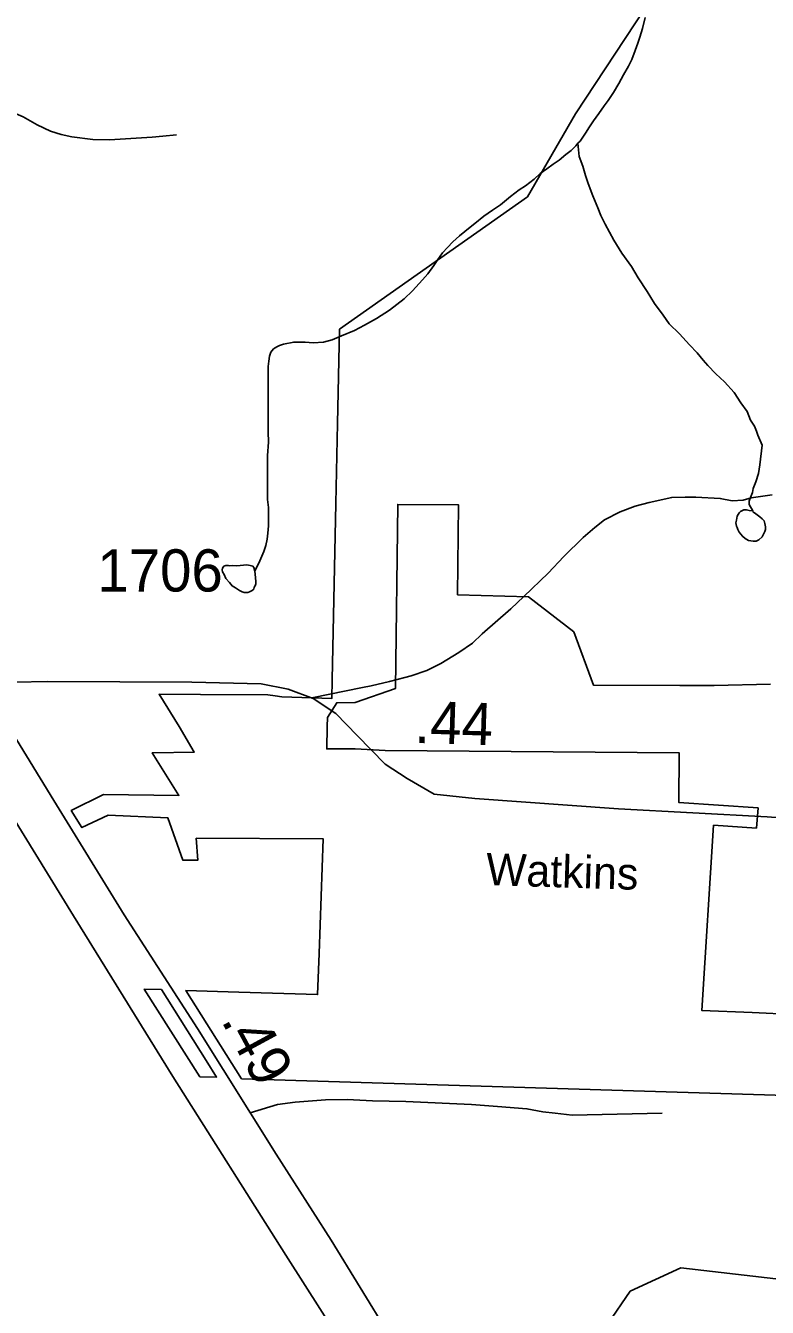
# Model space of a CAD drawing. Extents: x 2001466 to 2224147, y 644118 to 847247.
# Drawn here: x 2047181 to 2049381, y 763279 to 767077 of the extents above; entities that cross this region are included whole.
import ezdxf

# ---------------------------------------------------------------- set-up
doc = ezdxf.new("R2010")
doc.units = 0
for name, color, linetype in [('Exist Boundary Political City Limit New Hole', 7, 'Continuous'), ('Exist Hydrographic Misc Water Feature', 7, 'Continuous'), ('Exist Railroad Mainline', 7, 'Continuous'), ('Exist Road Non-System Type 51', 7, 'Continuous'), ('Exist Road Primary NC Attributed', 7, 'Continuous'), ('Exist Road Primary NC Service Mileage Hundredths English Label', 7, 'Continuous'), ('Exist Road Secondary Mileage Hundredths English Label', 7, 'Continuous'), ('Exist Road Secondary Type 41 Attributed', 7, 'Continuous'), ('Exist Road Secondary Type 51 Label', 7, 'Continuous'), ('Exist Road Secondary Type 51 Number Label', 7, 'Continuous'), ('Map Preparation Boundary City Limit Buffer Line', 7, 'Continuous')]:
    doc.layers.add(name, color=color, linetype=linetype)

msp = doc.modelspace()

# ---------------------------------------------------------------- linework, layer by layer
at = {"layer": 'Exist Boundary Political City Limit New Hole'}
msp.add_lwpolyline([(2047698, 763962.5), (2047747.8, 763961.4), (2047716.5, 764010.9), (2047584.2, 764220.7), (2047533, 764222.3), (2047698, 763962.5)], dxfattribs=at)
at = {"layer": 'Exist Hydrographic Misc Water Feature'}
for points in [[(2048819.1, 766728.7), (2048825.3, 766734.7), (2048841.3, 766758.6), (2048853.1, 766776.7), (2048865, 766794.8), (2048881, 766816.7), (2048897, 766839), (2048908.9, 766854.7), (2048924.9, 766879), (2048940.7, 766905), (2048954.4, 766930.9), (2048969, 766957.1), (2048978.6, 766976.7), (2048988.5, 767002.8), (2048996.5, 767025.2), (2049002.4, 767042.9), (2049010.6, 767068.8), (2049018.4, 767100.9)], [(2047861.5, 765461), (2047875.5, 765491), (2047887.3, 765519.1), (2047893.3, 765536.9), (2047897.2, 765555.4), (2047899.4, 765573.3), (2047901.3, 765595.3), (2047901.1, 765619.3), (2047901.3, 765648.9), (2047899, 765673.2), (2047899, 765708.9), (2047899, 765757.2), (2047899, 765803), (2047901.1, 765843.2), (2047900.9, 765873.3), (2047900.5, 765909.1), (2047900.9, 765939), (2047900.7, 765969), (2047900.7, 766029.1), (2047900.5, 766051.1), (2047900.5, 766066.8), (2047902.3, 766083.2), (2047904.4, 766097.1), (2047908.5, 766109.1), (2047916.5, 766119.2), (2047926.3, 766125), (2047934.3, 766129.1), (2047946.4, 766133.3), (2047976.3, 766139.3), (2048010.4, 766139.4), (2048034.2, 766137.4), (2048064.3, 766139.4), (2048090.4, 766145.6), (2048118.4, 766157.5), (2048156.4, 766173.7), (2048186.1, 766189.5), (2048222.2, 766209.6), (2048260.3, 766233.8), (2048304.2, 766267.7), (2048328.2, 766291.6), (2048358.1, 766324), (2048373.9, 766341.9), (2048392, 766366), (2048403.9, 766384), (2048417.8, 766403.8), (2048432, 766419.9), (2048447.8, 766436.1), (2048467.9, 766453.8), (2048499.8, 766480.2), (2048513.8, 766490.3), (2048539.6, 766512.3), (2048565.5, 766530.3), (2048589.4, 766546.1), (2048619.4, 766570.4), (2048645.2, 766590.4), (2048663.3, 766602.2), (2048689.3, 766622.3), (2048707.1, 766638.6), (2048727.4, 766652.6), (2048745.5, 766666.5), (2048763.1, 766678.4), (2048783.4, 766694.8), (2048799.4, 766706.6), (2048813.2, 766720.7), (2048819.1, 766728.7)], [(2049339.1, 765635.7), (2049337.3, 765639), (2049327, 765657.8), (2049327, 765667.9), (2049328.9, 765673.7), (2049333.2, 765683.7), (2049336.9, 765693.6), (2049338.9, 765705.8), (2049346.9, 765725.7), (2049354.7, 765749.7), (2049358.6, 765775.9), (2049365, 765833.7), (2049352.4, 765863.6), (2049348.6, 765875.6), (2049342.8, 765889.9), (2049330.5, 765907.9), (2049320.5, 765933.8), (2049302.6, 765959.7), (2049282.5, 765989.5), (2049254.2, 766021.7), (2049228.4, 766045.5), (2049204, 766069.5), (2049190, 766085.5), (2049172.2, 766107.6), (2049150.1, 766131.2), (2049120.1, 766163.4), (2049090, 766193.1), (2049072.1, 766219.4), (2049045.9, 766253.3), (2049024, 766289.2), (2048997.9, 766329.2), (2048977.6, 766363.1), (2048949.7, 766403), (2048925.5, 766440.8), (2048899.5, 766488.9), (2048887.2, 766514.7), (2048877.8, 766536.9), (2048863.4, 766572.7), (2048849.5, 766608.9), (2048841.5, 766632.8), (2048833.3, 766660.8), (2048823.2, 766688.8), (2048819.1, 766728.7)], [(2049339.1, 765635.7), (2049337.3, 765639), (2049327, 765639.9), (2049318.8, 765642), (2049311.2, 765641.9), (2049300.8, 765637.8), (2049297.1, 765633.5), (2049291.1, 765623.9), (2049289.3, 765611.6), (2049287, 765603.8), (2049289.3, 765593.7), (2049291.1, 765589.8), (2049293, 765583.8), (2049297.3, 765575.9), (2049307.1, 765563.9), (2049315.1, 765557.7), (2049325.2, 765551.8), (2049339.1, 765549.7), (2049347.3, 765549.7), (2049355.1, 765553.7), (2049365.2, 765562), (2049369.3, 765569.8), (2049373.2, 765577.7), (2049375.2, 765583.9), (2049375.2, 765592), (2049373, 765601.7), (2049370.9, 765609.7), (2049365.2, 765615.9), (2049358.8, 765621.7), (2049351, 765627.8), (2049343, 765633.8), (2049339.1, 765635.7)], [(2047861.5, 765461), (2047857.6, 765470.9), (2047855.4, 765475), (2047847.6, 765476.9), (2047837.3, 765478.9), (2047817.4, 765477), (2047805.5, 765476.8), (2047795.5, 765477.1), (2047787.3, 765476.8), (2047783.4, 765476.9), (2047775.4, 765476.9), (2047769.6, 765475), (2047765.5, 765469.1), (2047763.7, 765464.9), (2047765.5, 765459), (2047769.9, 765451), (2047775.4, 765438.8), (2047785.8, 765427.1), (2047793.4, 765417), (2047803.5, 765411), (2047815.8, 765403), (2047823.6, 765399), (2047829.7, 765396.9), (2047833.4, 765397.1), (2047839.8, 765397), (2047845.7, 765398.9), (2047849.4, 765401.2), (2047853.5, 765403), (2047857.6, 765407.2), (2047859.5, 765413), (2047861.9, 765417.1), (2047863.8, 765423), (2047863.6, 765429.1), (2047863.4, 765441.3), (2047861.5, 765461)], [(2050050.7, 763268), (2049782, 763320.5), (2049124, 763396.3), (2048974.1, 763327.2), (2048908.1, 763230.1), (2048908.1, 762879), (2048959.2, 762746.7)]]:
    msp.add_lwpolyline(points, dxfattribs=at)
at = {"layer": 'Exist Railroad Mainline'}
msp.add_lwpolyline([(2046928.9, 765080.5), (2047029.4, 764915.2), (2047323.7, 764439.2), (2047618, 763963.2), (2047953.1, 763434.3), (2048319.7, 762859.2)], dxfattribs=at)
at = {"layer": 'Exist Road Non-System Type 51'}
msp.add_line((2047628.5, 766752.9), (2047588, 766749.3), dxfattribs=at)
for points in [[(2047588, 766749.3), (2047556.4, 766746.4), (2047430.2, 766739), (2047380.2, 766740), (2047318.4, 766747.3), (2047286.5, 766753.9), (2047254.7, 766764.6), (2047215.1, 766783.4), (2047173.6, 766806.2), (2047126, 766827.2), (2047092.2, 766837.9), (2047054.3, 766842.7), (2047028.3, 766841.2), (2047008.2, 766837.6), (2046976, 766826.3), (2046939.7, 766813), (2046903.5, 766801.8), (2046871.2, 766790.4), (2046869.1, 766790)], [(2049395.3, 765686.9), (2049333.1, 765678.2), (2049308.9, 765670.7), (2049276.9, 765669.3), (2049241.1, 765676), (2049169.1, 765679.5), (2049137.1, 765680.2), (2049097.1, 765679), (2049030.8, 765664.3), (2048988.6, 765653.2), (2048944.2, 765636.1), (2048897.8, 765613.1), (2048869.3, 765589.6), (2048834.7, 765560.4), (2048777.5, 765503.5), (2048730.5, 765454.5), (2048659.1, 765385.9), (2048620.3, 765348.7), (2048534.8, 765274.5), (2048506.3, 765247.1), (2048465.7, 765219.9), (2048413, 765187), (2048370.6, 765165.8), (2048324.3, 765150.8), (2048305.6, 765145.9)], [(2048180.2, 765115.9), (2048030.2, 765084.8)], [(2048305.6, 765145.9), (2048259.9, 765134.1), (2048205.7, 765121.2), (2048180.2, 765115.9)], [(2049068.8, 763854.8), (2048802.3, 763848.4), (2048751.2, 763854.8), (2048714.9, 763859), (2048668, 763867.6), (2048580.7, 763874), (2048503.9, 763880.4), (2048308.5, 763889), (2048209.8, 763891), (2048135.2, 763895.3), (2048070.6, 763893.9), (2047980.4, 763887.7), (2047928.3, 763880.8), (2047847.6, 763855.9)]]:
    msp.add_lwpolyline(points, dxfattribs=at)
at = {"layer": 'Exist Road Primary NC Attributed'}
msp.add_lwpolyline([(2047050.7, 765129.9), (2047264.7, 764781.3), (2047473.9, 764442.3), (2047691.2, 764105.8), (2047924.5, 763733), (2048087, 763478.6), (2048259.2, 763197.6), (2048470, 762874.7)], dxfattribs=at)
at = {"layer": 'Exist Road Secondary Type 41 Attributed'}
msp.add_lwpolyline([(2050417.6, 764618.1), (2049962, 764688.9), (2049380.2, 764732.4), (2048939.2, 764756.5), (2048513.5, 764787.1), (2048392.8, 764800), (2048312.4, 764846.7), (2048248, 764888.6), (2048164.3, 764973.9), (2048101.5, 765038.4), (2048033.9, 765083.4), (2047959.9, 765110.8), (2047879.4, 765126.9), (2047674.2, 765131.8), (2047247.7, 765133.4), (2047050.7, 765129.9)], dxfattribs=at)
at = {"layer": 'Map Preparation Boundary City Limit Buffer Line'}
for points in [[(2049047, 767173), (2048812, 766815.8), (2048669.4, 766569.2), (2048112.5, 766177.3), (2048105.8, 765897.9), (2048101.2, 765661), (2048089.9, 765138.4), (2048088.9, 765083.1), (2047941.2, 765088.2), (2047921.2, 765091.4), (2047899.1, 765093.9), (2047700.2, 765094.7), (2047577.1, 765095.8), (2047636.6, 765000), (2047681.5, 764924.4), (2047559.5, 764922.5), (2047556.6, 764922.4), (2047636, 764796.3), (2047412.2, 764798.5), (2047316.9, 764751.4), (2047348.1, 764700.9), (2047425.9, 764737.2), (2047603, 764730.1), (2047648, 764604.2), (2047692, 764603.8), (2047687.4, 764669.1), (2048064.1, 764667.2), (2048052.2, 764328), (2048047.1, 764206.1), (2047813.2, 764213.4), (2047656.6, 764218.4), (2047821.6, 763956.8), (2049533.6, 763904.3)], [(2049459.6, 764147.4), (2049336, 764152.8), (2049186.1, 764159.2), (2049221.4, 764707.8), (2049348.5, 764699.1), (2049353.4, 764758.9), (2049118.8, 764774.9), (2049119.6, 764921.8), (2048247.9, 764928.8), (2048158.8, 764934.4), (2048074.5, 764933.8), (2048075.9, 765000), (2048076.6, 765027.1), (2048103.9, 765070.6), (2048158.5, 765071.4), (2048278.5, 765113.1), (2048285, 765658.2), (2048465.1, 765656.8), (2048462.5, 765390.8), (2048672.6, 765384.9), (2048806.8, 765280.6), (2048865.4, 765122.7), (2049120.9, 765121.9), (2049223.4, 765121.7), (2049390.5, 765126.1)], [(2047698, 763962.5), (2047747.8, 763961.4), (2047716.5, 764010.9), (2047584.2, 764220.7), (2047533, 764222.3), (2047698, 763962.5)]]:
    msp.add_lwpolyline(points, dxfattribs=at)

# ---------------------------------------------------------------- texts
at = {"layer": 'Exist Road Primary NC Service Mileage Hundredths English Label'}
msp.add_text('.49', height=125, rotation=298.4028, dxfattribs=at).set_placement((2047759.9, 764129.3))
at = {"layer": 'Exist Road Secondary Mileage Hundredths English Label'}
msp.add_text('.44', height=125, rotation=358.1713, dxfattribs=at).set_placement((2048333.3, 764951.8))
at = {"layer": 'Exist Road Secondary Type 51 Label'}
msp.add_text('Watkins', height=95, rotation=358.1713, dxfattribs=at).set_placement((2048545.4, 764530.7))
at = {"layer": 'Exist Road Secondary Type 51 Number Label'}
msp.add_text('1706', height=125, dxfattribs=at).set_placement((2047394.2, 765400.2))

doc.saveas('drawing.dxf')
